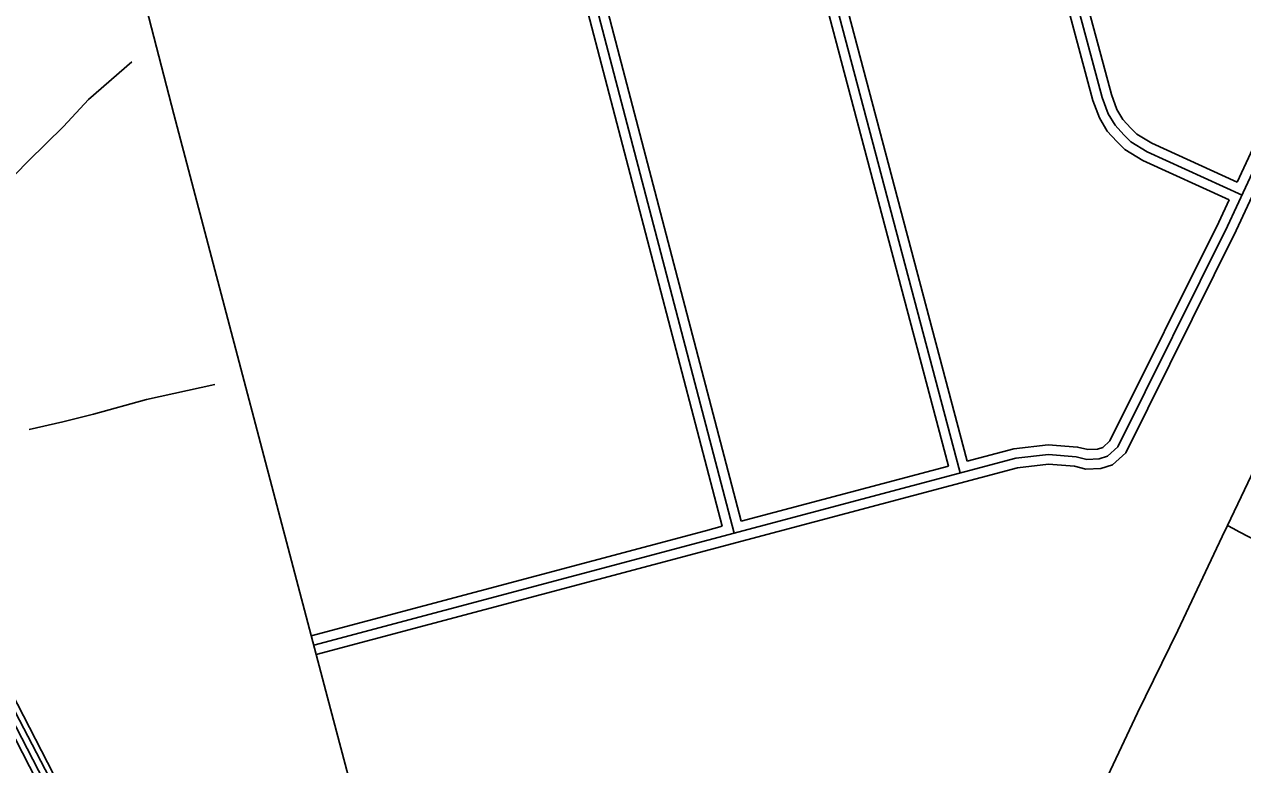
# Model space of a CAD drawing. Extents: x 3297772 to 3335630, y 634068 to 659439.
# Drawn here: x 3315700 to 3317586, y 643022 to 644167 of the extents above; entities that cross this region are included whole.
import ezdxf

# ---------------------------------------------------------------- set-up
doc = ezdxf.new("R2010")
doc.units = 0
for name, color, linetype in [('V-RAIL-TRAK', 7, 'Continuous'), ('V-ROAD-CNTR', 7, 'Continuous'), ('V-SITE-VEGE', 7, 'Continuous'), ('V-TOPO-SHOR', 7, 'Continuous')]:
    doc.layers.add(name, color=color, linetype=linetype)

msp = doc.modelspace()

# ---------------------------------------------------------------- linework, layer by layer
at = {"layer": 'V-RAIL-TRAK'}
msp.add_lwpolyline([(3315752.3, 642976.7), (3315686, 643103.7), (3315637, 643198.2), (3315608.5, 643259.1)], dxfattribs=at)
at = {"layer": 'V-ROAD-CNTR'}
for points in [[(3314976.6, 647123.5), (3315026.3, 647049.2), (3315058.9, 646995.3), (3315083.1, 646954.2), (3315131.1, 646872.2), (3315155.3, 646820), (3315185.8, 646745.9), (3315213.3, 646677.8), (3315248.8, 646578.1), (3315279.5, 646485.7), (3315298.8, 646424.2), (3315330.9, 646312.4), (3315355, 646229.2), (3315394.6, 646089.2), (3315438.8, 645925), (3315553.7, 645492), (3315659.6, 645074.5), (3315735.3, 644787.8), (3315931.6, 644028.1), (3316169.6, 643125.7), (3316453.9, 642053.7)], [(3316343.5, 641851.4), (3316234, 642021.3), (3315602.3, 643244.8), (3315104.5, 644203.1), (3314879, 644639.9), (3314668.2, 645044.7), (3314541.1, 645295.8), (3314400.3, 645563.5), (3314262.3, 645829.4), (3314167.7, 646014.6), (3314033.2, 646275.1)], [(3314291.1, 645810.9), (3314532.6, 645348.2), (3314722.5, 644984.4), (3314911.8, 644615.5), (3315083.1, 644279.1), (3315123.8, 644211.7), (3315381.2, 643713.7), (3315604.6, 643279.8), (3316205.3, 642114), (3316321, 641892.3), (3316475.5, 641594.6), (3316530.5, 641494.3), (3316908.1, 640765.9), (3317235.2, 640123.1), (3317563.4, 639492.7), (3317577.5, 639465.5)], [(3317584.7, 643902.9), (3317438, 643969.7), (3317412.7, 643985.3), (3317401.6, 643996.1), (3317388.3, 644010.8), (3317377.6, 644028.6), (3317368.2, 644053.6), (3317174, 644779.4), (3317165, 644796.7), (3317157.7, 644807.3), (3317144.1, 644827.3), (3317128.3, 644843.9), (3316977.7, 644988.8)], [(3317564.7, 643895.5), (3317431, 643956.4), (3317403.4, 643973.4), (3317390.8, 643985.7), (3317376.2, 644001.8), (3317364, 644022.1), (3317353.9, 644049), (3317159.9, 644774), (3317152.1, 644789), (3317145.3, 644798.8), (3317132.4, 644817.8), (3317117.7, 644833.3), (3316977.9, 644967.7)], [(3317979.9, 644752.2), (3317562.2, 643854.6), (3317392.6, 643513.6), (3317376.8, 643498.9), (3317363.5, 643494.8), (3317344.8, 643494.1), (3317327.9, 643498.3), (3317285.1, 643501.7), (3317234.5, 643495.9), (3316758.2, 643369.3), (3316148.2, 643206.7)], [(3316727.2, 644738.3), (3316823.7, 644639), (3316836.9, 644623.2), (3316844.9, 644605.8), (3316851.7, 644592.7), (3316863.3, 644550.9), (3317148.8, 643473.1)], [(3316748.3, 644738.1), (3316834.8, 644649.1), (3316849.7, 644631.3), (3316858.4, 644612.3), (3316865.7, 644598.2), (3316877.8, 644554.8), (3317159.4, 643491.5)], [(3317960, 644745), (3317577.4, 643922.7)], [(3317987.1, 644732.1), (3317575.7, 643848), (3317404.8, 643504.4), (3317384.5, 643485.6), (3317366, 643479.9), (3317343.2, 643479.1), (3317325.5, 643483.5), (3317285.4, 643486.6), (3317237.3, 643481.1), (3316762.1, 643354.8), (3316152.1, 643192.2)], [(3316726.9, 644717), (3316812.5, 644628.9), (3316824.1, 644615.1), (3316831.4, 644599.2), (3316837.6, 644587.2), (3316848.8, 644547), (3317130.4, 643483.8)], [(3316798.7, 643380.1), (3316557.3, 644302.9), (3316544.6, 644337.7), (3316534.8, 644364.2), (3316522.2, 644386.5), (3316513.3, 644398), (3316456.6, 644472)], [(3316809.4, 643398.4), (3316571.7, 644307.3), (3316558.7, 644342.8), (3316548.5, 644370.6), (3316534.7, 644394.8), (3316525.2, 644407.2), (3316476.5, 644470.7)], [(3316780.4, 643390.7), (3316543, 644298.4), (3316530.6, 644332.5), (3316521.2, 644357.9), (3316509.7, 644378.2), (3316501.4, 644388.9), (3316454.8, 644449.7)], [(3317577.4, 643922.7), (3317445.1, 643982.9), (3317422, 643997.2), (3317412.5, 644006.5), (3317400.4, 644019.8), (3317391.2, 644035.2), (3317382.5, 644058.2), (3317294.2, 644388.4)], [(3317564.7, 643895.5), (3317548.7, 643861.1), (3317380.4, 643522.7), (3317369.2, 643512.3), (3317361, 643509.8), (3317346.3, 643509.2), (3317330.3, 643513.2), (3317284.8, 643516.7), (3317231.7, 643510.7), (3317159.4, 643491.5)], [(3317130.4, 643483.8), (3316809.4, 643398.4)], [(3316780.4, 643390.7), (3316754.4, 643383.8), (3316144.4, 643221.2)]]:
    msp.add_lwpolyline(points, dxfattribs=at)
at = {"layer": 'V-SITE-VEGE'}
msp.add_lwpolyline([(3315848.9, 642603.5), (3315568.9, 643173.7), (3315529.6, 643277), (3315509.9, 643321.2), (3315505, 643380.2), (3315524.7, 643355.6), (3315598.4, 643232.7), (3315981.5, 642485.5)], dxfattribs=at)
at = {"layer": 'V-TOPO-SHOR'}
for points in [[(3317906, 644113.8), (3317872.2, 644035.1), (3317819.7, 643930.4), (3317766.3, 643813.7), (3317718.4, 643715.5), (3317667.4, 643609.8), (3317615, 643502.1), (3317562.3, 643392.1), (3317554, 643374.9), (3317485.4, 643229.6), (3317422.9, 643102.4), (3317360.4, 642969.6)], [(3315866.8, 644108.9), (3315799.8, 644050.8), (3315761.1, 644008.8), (3315706.8, 643955.8), (3315665.6, 643913.8), (3315637.4, 643887.7), (3315591.7, 643843.7)], [(3315995.2, 643610), (3315889.5, 643586.5), (3315807.2, 643564.2), (3315760, 643552.3), (3315707.8, 643540.4)], [(3318117.1, 643126.5), (3318061.3, 643153.2), (3318013.1, 643177.1), (3317947.1, 643205.7), (3317882.3, 643236.6), (3317821.8, 643266.4), (3317752.4, 643299.6), (3317701.7, 643323.4), (3317647.9, 643349.5), (3317610.4, 643366.8), (3317580.3, 643382.1), (3317571, 643387.5), (3317562.3, 643392.1)]]:
    msp.add_lwpolyline(points, dxfattribs=at)

doc.saveas('drawing.dxf')
